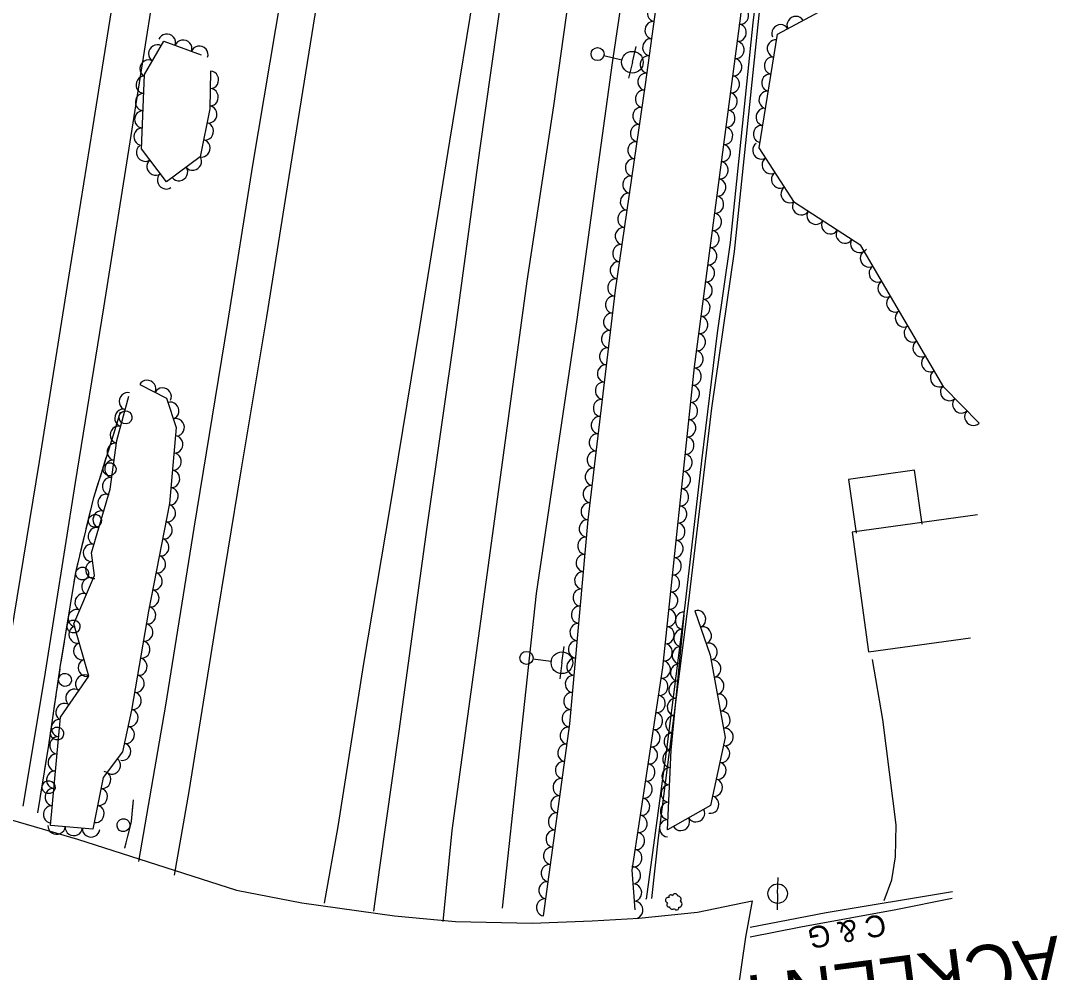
# Model space of a CAD drawing. Extents: x 1722896 to 1754269, y 648279 to 666297.
# Drawn here: x 1725704.7 to 1725943.8, y 659806.2 to 660025.8 of the extents above; entities that cross this region are included whole.
import ezdxf

# ---------------------------------------------------------------- set-up
doc = ezdxf.new("R2010")
doc.units = 0
for name, color, linetype in [('DESIGN - CENTERLINE - Proposed', 7, 'Continuous'), ('DESIGN - CENTERLINE - Proposed Text', 7, 'Continuous'), ('DESIGN - SCRATCH - User 1', 7, 'Continuous'), ('DESIGN - SHEET - Linework', 7, 'Continuous'), ('SURVEY - CENTERLINE - Preliminary Text', 7, 'Continuous'), ('SURVEY - DTM - Breaklines', 7, 'Continuous'), ('SURVEY - VEGETATION - Features with Text', 7, 'Continuous')]:
    doc.layers.add(name, color=color, linetype=linetype)

msp = doc.modelspace()

# ---------------------------------------------------------------- linework, layer by layer
at = {"layer": 'DESIGN - CENTERLINE - Proposed'}
for points in [[(1725873.4, 659822.69), (1725871.84, 659814.34), (1725866.25, 659775.49), (1725864.61, 659769.04), (1725840.89, 659767.23), (1725811.36, 659766.56), (1725786.34, 659767.74), (1725753.72, 659772.97), (1725732.26, 659777.9), (1725704.65, 659786.55), (1725666.54, 659799.64), (1725616.61, 659815.21), (1725586.06, 659824.9), (1725587.44, 659831.41), (1725593.62, 659870.36), (1725595.34, 659877.02)], [(1725595.34, 659877.02), (1725643.57, 659860.37), (1725679.06, 659848.24), (1725717.8, 659836.93), (1725754.49, 659825.18), (1725769.53, 659822.22), (1725790.91, 659819.19), (1725804.99, 659817.94), (1725822.68, 659817.55), (1725836.52, 659818.1), (1725847.26, 659818.67), (1725860.81, 659820.07), (1725873.4, 659822.69)]]:
    msp.add_lwpolyline(points, dxfattribs=at)
at = {"layer": 'DESIGN - CENTERLINE - Proposed Text'}
for points in [[(1725912.63, 659909.61), (1725910.86, 659922.09), (1725895.6, 659919.92), (1725897.37, 659907.52)], [(1725925.35, 659911.76), (1725896.43, 659907.77), (1725900.26, 659880.11), (1725923.73, 659883.35)]]:
    msp.add_lwpolyline(points, dxfattribs=at)
at = {"layer": 'DESIGN - SCRATCH - User 1'}
for points in [[(1725917.81, 660330.98), (1725913.82, 660302.94), (1725909.26, 660270.56), (1725906.54, 660252.79), (1725903.03, 660227.26), (1725899.57, 660202.92), (1725895.84, 660177.26), (1725892.3, 660151.6), (1725881.39, 660076.58), (1725877.4, 660050.54), (1725874.63, 660024.09), (1725869.22, 659972.54), (1725864.03, 659936.34), (1725858.72, 659891.93), (1725851.7, 659837.21), (1725850.18, 659823.2)], [(1725916.06, 660324.54), (1725912.95, 660299.79), (1725906.06, 660253.9), (1725900.43, 660215.9), (1725896.78, 660188.35), (1725891.35, 660151.22), (1725885.07, 660109.02), (1725879.68, 660071.71), (1725875.78, 660043.54), (1725873.56, 660025.29), (1725868.35, 659974.6), (1725865.36, 659953.72), (1725861.7, 659924.19), (1725857.84, 659890.83), (1725853.71, 659858.25), (1725848.92, 659823.09), (1725848.94, 659823.25)], [(1725708.67, 659843.01), (1725711.16, 659858.57), (1725713.81, 659876.5), (1725717.4, 659898.46), (1725721.57, 659915.77), (1725726.15, 659930.46), (1725727.68, 659935.51)], [(1725726.77, 659932.49), (1725727.68, 659935.51)], [(1725725.61, 659928.72), (1725726.15, 659930.46), (1725726.3, 659930.96)], [(1725724.91, 659926.47), (1725725.61, 659928.72)], [(1725723.07, 659920.56), (1725724.43, 659924.95)], [(1725721.89, 659916.78), (1725722.59, 659919.03)], [(1725721.27, 659914.52), (1725721.57, 659915.77), (1725721.89, 659916.78)], [(1725719.82, 659908.49), (1725720.9, 659912.96)], [(1725718.89, 659904.65), (1725719.44, 659906.94)], [(1725718.34, 659902.37), (1725718.89, 659904.65)], [(1725717.05, 659896.31), (1725717.4, 659898.46), (1725717.97, 659900.81)], [(1725716.41, 659892.41), (1725716.79, 659894.73)], [(1725716.03, 659890.09), (1725716.41, 659892.41)], [(1725715.03, 659883.97), (1725715.77, 659888.51)], [(1725714.39, 659880.07), (1725714.77, 659882.39)], [(1725714.01, 659877.75), (1725714.39, 659880.07)], [(1725713.09, 659871.62), (1725713.76, 659876.17)], [(1725712.51, 659867.71), (1725712.85, 659870.04)], [(1725712.17, 659865.39), (1725712.51, 659867.71)], [(1725711.26, 659859.26), (1725711.94, 659863.81)], [(1725710.65, 659855.35), (1725711.02, 659857.68)], [(1725710.28, 659853.04), (1725710.65, 659855.35)], [(1725709.29, 659846.91), (1725710.02, 659851.45)], [(1725708.67, 659843.01), (1725709.04, 659845.33)], [(1725730.64, 659845.97), (1725730.13, 659841.02), (1725728.63, 659834.81)], [(1725730.64, 659845.97), (1725730.4, 659843.63)], [(1725730.24, 659842.04), (1725730.13, 659841.02), (1725729.29, 659837.54)], [(1725728.91, 659835.99), (1725728.63, 659834.81)]]:
    msp.add_lwpolyline(points, dxfattribs=at)
for centre, start, end in [((1725728.86, 659934.24), 276.4074, 276.3976), ((1725725.18, 659922.28), 275.9651, 275.9553), ((1725721.81, 659910.35), 279.6905, 279.6807), ((1725718.88, 659898.2), 279.6905, 279.6807), ((1725716.88, 659885.98), 283.9779, 283.9681), ((1725714.9, 659873.66), 284.8665, 284.8567), ((1725713.08, 659861.29), 284.8665, 284.8567), ((1725711.13, 659848.92), 284.1501, 284.1402), ((1725728.38, 659840.15), 99.6403, 99.6304)]:
    msp.add_arc(centre, 1.5, start, end, dxfattribs=at)
at = {"layer": 'SURVEY - CENTERLINE - Preliminary Text'}
for points in [[(1725855.76, 660319.02), (1725851.95, 660293.22), (1725846.98, 660265.99), (1725840.38, 660225.19), (1725833.79, 660183.22), (1725826.35, 660135.94), (1725821.16, 660105.19), (1725816.43, 660076.41), (1725809.83, 660036.05), (1725803.6, 659997.96), (1725796.66, 659955.02), (1725789.84, 659913.42), (1725783.78, 659877.48), (1725777.8, 659839.82), (1725774.69, 659822.14)], [(1725855.76, 660319.02), (1725852.16, 660290.86), (1725845.53, 660245.16), (1725840.31, 660209.08), (1725833.92, 660162.02), (1725828.35, 660122.44), (1725822.52, 660080.86), (1725817.24, 660043.64), (1725810.5, 659995.81), (1725805.03, 659955.63), (1725798.38, 659908.88), (1725791.87, 659861.85), (1725787.43, 659830.37), (1725786.09, 659820.32)], [(1725883.17, 660311.92), (1725876.15, 660261.85), (1725870.51, 660222.06), (1725863.85, 660175.12), (1725856.85, 660123.94), (1725849.6, 660072.81), (1725841.08, 660016.08), (1725832.95, 659956.79), (1725823.58, 659893.63), (1725815.74, 659820.99)], [(1725869.72, 660308.32), (1725864.97, 660274.1), (1725858.45, 660229.12), (1725852.79, 660189.63), (1725846.2, 660140.6), (1725840.11, 660096.79), (1725833.93, 660051.71), (1725827.59, 660006.09), (1725821.44, 659965.67), (1725814.68, 659915.91), (1725809.29, 659876.56), (1725804.12, 659838.94), (1725802.03, 659817.94)], [(1725816.17, 660296.26), (1725811.8, 660269.23), (1725805.34, 660227.23), (1725798.96, 660189.71), (1725791.91, 660148.05), (1725785.38, 660106.53), (1725778.75, 660066.1), (1725773.23, 660031.54), (1725766.5, 659989.84), (1725761.4, 659957.43), (1725755.47, 659921.9), (1725749.46, 659885.29), (1725743.47, 659847.94), (1725740.11, 659828.64)], [(1725807.44, 660293.84), (1725801.02, 660253.11), (1725795.27, 660218.3), (1725790.34, 660189.78), (1725784.48, 660151.72), (1725777.15, 660107.45), (1725770.73, 660068.93), (1725764.79, 660031.84), (1725758.19, 659992.41), (1725752.39, 659956.16), (1725744.64, 659908.67), (1725738.05, 659867.82), (1725731.88, 659831.76)], [(1725776.29, 660285.77), (1725772.32, 660261.45), (1725766.32, 660226.39), (1725763.01, 660202.83), (1725757.33, 660167.98), (1725751.12, 660128.47), (1725745.35, 660093.04), (1725735.56, 660033.92), (1725729.85, 659997.82), (1725723.75, 659959.51), (1725717.25, 659919.23), (1725710.12, 659874.02), (1725705.15, 659844.5)], [(1725767.06, 660282.88), (1725759.7, 660236.17), (1725752.81, 660195.05), (1725746.43, 660155.05), (1725739.28, 660111.26), (1725733.4, 660075.3), (1725727.48, 660040.2), (1725721.24, 660001.04), (1725715.69, 659966.6), (1725708.94, 659924.09), (1725702.3, 659883.66), (1725696.01, 659845.11)], [(1725903.83, 659822.8), (1725905.65, 659827.51), (1725906.49, 659832.81), (1725906.64, 659840.22), (1725903.5, 659864.5), (1725901.14, 659878.4)], [(1725919.59, 659824.74), (1725890.5, 659819.92), (1725872.97, 659816.57)], [(1725919.56, 659823.24), (1725906.53, 659820.63), (1725884.6, 659816.58), (1725872.96, 659814.34)]]:
    msp.add_lwpolyline(points, dxfattribs=at)
at = {"layer": 'SURVEY - DTM - Breaklines'}
for p, q in [((1725845.77, 660016.18), (1725846.62, 660019.83)), ((1725839.2, 660017.72), (1725843.33, 660016.75)), ((1725845.77, 660016.18), (1725844.91, 660012.53)), ((1725829.53, 659877.63), (1725830.03, 659881.34)), ((1725822.84, 659878.54), (1725827.05, 659877.97)), ((1725829.53, 659877.63), (1725829.02, 659873.91)), ((1725879.28, 659824.35), (1725879.42, 659828.1)), ((1725879.28, 659824.35), (1725879.14, 659820.61))]:
    msp.add_line(p, q, dxfattribs=at)
for centre, radius in [((1725837.74, 660018.06), 1.5), ((1725845.77, 660016.18), 2.5), ((1725821.35, 659878.75), 1.5), ((1725829.53, 659877.63), 2.5), ((1725879.28, 659824.35), 2.25)]:
    msp.add_circle(centre, radius, dxfattribs=at)
at = {"layer": 'SURVEY - VEGETATION - Features with Text'}
for points in [[(1725825.28, 659819.19), (1725831.34, 659863.56), (1725835.57, 659910.58), (1725841.87, 659963.61), (1725848.83, 660011.07), (1725857.49, 660074.09), (1725864.62, 660127.73), (1725869.81, 660151.67), (1725882.09, 660154.08)], [(1725885.41, 660151.89), (1725884.49, 660127.07), (1725880.43, 660091.48), (1725876.39, 660073.11), (1725873.77, 660058.41), (1725870.7, 660026.93), (1725860.01, 659945.89), (1725852.75, 659876.56), (1725845.68, 659829.76), (1725846.32, 659820.58)], [(1725925.75, 659932.89), (1725917.6, 659941.2), (1725898.5, 659973.89), (1725883.16, 659983.83), (1725875.03, 659996.41), (1725879.28, 660022.64), (1725900.43, 660034.09), (1725934.36, 660039.98)], [(1725748.5, 660014.12), (1725748.33, 660005.43), (1725746.09, 659994.39), (1725738.35, 659988.58), (1725732.57, 659996.21), (1725733.27, 660013.37), (1725737.72, 660021.06), (1725746.29, 660017.9)], [(1725732.13, 659941.84), (1725738.29, 659938.7), (1725740.57, 659931.92), (1725738.98, 659914.39), (1725734.14, 659889.56), (1725730.25, 659866.66), (1725728.18, 659857.03), (1725723.68, 659851.11), (1725721.36, 659839.25), (1725711.57, 659840.04), (1725713.84, 659865.03), (1725720.39, 659874.53), (1725716.98, 659886.62), (1725721.72, 659897.79), (1725720.99, 659902.96), (1725725.3, 659917.71), (1725726.88, 659928.94), (1725729.6, 659939.12)], [(1725860.14, 659889.61), (1725863.73, 659879.35), (1725867.16, 659860.41), (1725863.79, 659844.69), (1725853.91, 659839.04), (1725854.75, 659857.47), (1725857.71, 659888.57)]]:
    msp.add_lwpolyline(points, dxfattribs=at)
msp.add_circle((1725855.4, 659822.45), 0.022, dxfattribs=at)
for centre, radius, start, end in [((1725854.63, 659823.64), 0.433, 30.2563, 209.002), ((1725855.61, 659823.69), 0.631, 8.1402, 164.9291), ((1725856.3, 659823.07), 0.719, 317.1929, 94.7171), ((1725854.04, 659822.84), 0.629, 70.277, 263.6967), ((1725854.16, 659821.77), 0.479, 112.8957, 290.2148), ((1725854.99, 659821.42), 0.679, 188.1827, 315.0284), ((1725855.97, 659821.1), 0.527, 198.3416, 13.3419), ((1725856.51, 659821.94), 0.714, 268.0887, 63.9272)]:
    msp.add_arc(centre, radius, start, end, dxfattribs=at)
for centre, major_axis in [((1725851.1, 660027.55), (0.27, 1.98)), ((1725870.7, 660026.96), (-0.19, -1.99)), ((1725883.4, 660024.87), (1.76, 0.95)), ((1725850.55, 660023.59), (0.27, 1.98)), ((1725870.18, 660022.99), (-0.26, -1.98)), ((1725879.88, 660022.96), (1.76, 0.95)), ((1725738.43, 660020.8), (1.88, -0.69)), ((1725736.09, 660018.25), (1, 1.73)), ((1725742.18, 660019.42), (1.88, -0.69)), ((1725745.93, 660018.03), (1.88, -0.69)), ((1725850.01, 660019.63), (0.27, 1.98)), ((1725869.66, 660019.03), (-0.26, -1.98)), ((1725878.75, 660019.36), (0.32, 1.97)), ((1725849.46, 660015.66), (0.27, 1.98)), ((1725878.11, 660015.41), (0.32, 1.97)), ((1725734.09, 660014.78), (1, 1.73)), ((1725869.14, 660015.06), (-0.26, -1.98)), ((1725733.18, 660011.01), (0.08, 2)), ((1725748.46, 660012.12), (-0.04, -2)), ((1725848.92, 660011.7), (0.27, 1.98)), ((1725868.61, 660011.1), (-0.26, -1.98)), ((1725877.47, 660011.46), (0.32, 1.97)), ((1725748.38, 660008.12), (-0.04, -2)), ((1725733.01, 660007.01), (0.08, 2)), ((1725848.34, 660007.74), (0.29, 1.98)), ((1725868.09, 660007.13), (-0.26, -1.98)), ((1725876.83, 660007.52), (0.32, 1.97)), ((1725748.07, 660004.14), (-0.4, -1.96)), ((1725847.76, 660003.79), (0.29, 1.98)), ((1725876.19, 660003.57), (0.32, 1.97)), ((1725732.85, 660003.01), (0.08, 2)), ((1725867.57, 660003.17), (-0.26, -1.98)), ((1725732.69, 659999.01), (0.08, 2)), ((1725747.27, 660000.22), (-0.4, -1.96)), ((1725847.18, 659999.83), (0.29, 1.98)), ((1725867.04, 659999.2), (-0.26, -1.98)), ((1725875.55, 659999.62), (0.32, 1.97)), ((1725746.48, 659996.3), (-0.4, -1.96)), ((1725733.29, 659995.26), (-1.21, 1.59)), ((1725846.6, 659995.87), (0.29, 1.98)), ((1725866.52, 659995.24), (-0.26, -1.98)), ((1725875.44, 659995.78), (-1.09, 1.68)), ((1725735.71, 659992.07), (-1.21, 1.59)), ((1725744.45, 659993.16), (-1.6, -1.2)), ((1725846.02, 659991.91), (0.29, 1.98)), ((1725877.61, 659992.42), (-1.09, 1.68)), ((1725741.25, 659990.76), (-1.6, -1.2)), ((1725866, 659991.27), (-0.26, -1.98)), ((1725738.13, 659988.88), (-1.21, 1.59)), ((1725845.44, 659987.95), (0.29, 1.98)), ((1725865.47, 659987.3), (-0.26, -1.98)), ((1725879.78, 659989.06), (-1.09, 1.68)), ((1725881.95, 659985.7), (-1.09, 1.68)), ((1725844.86, 659984), (0.29, 1.98)), ((1725864.95, 659983.34), (-0.26, -1.98)), ((1725884.64, 659982.86), (-1.68, 1.09)), ((1725844.28, 659980.04), (0.29, 1.98)), ((1725888, 659980.69), (-1.68, 1.09)), ((1725864.43, 659979.37), (-0.26, -1.98)), ((1725891.36, 659978.51), (-1.68, 1.09)), ((1725843.7, 659976.08), (0.29, 1.98)), ((1725863.9, 659975.41), (-0.26, -1.98)), ((1725894.71, 659976.34), (-1.68, 1.09)), ((1725843.12, 659972.12), (0.29, 1.98)), ((1725898.07, 659974.16), (-1.68, 1.09)), ((1725863.38, 659971.44), (-0.26, -1.98)), ((1725900.26, 659970.87), (-1.01, 1.73)), ((1725842.54, 659968.17), (0.29, 1.98)), ((1725862.86, 659967.48), (-0.26, -1.98)), ((1725902.28, 659967.42), (-1.01, 1.73)), ((1725841.96, 659964.21), (0.29, 1.98)), ((1725862.33, 659963.51), (-0.26, -1.98)), ((1725904.3, 659963.96), (-1.01, 1.73)), ((1725841.47, 659960.24), (0.24, 1.99)), ((1725861.81, 659959.54), (-0.26, -1.98)), ((1725906.32, 659960.51), (-1.01, 1.73)), ((1725841, 659956.27), (0.24, 1.99)), ((1725861.29, 659955.58), (-0.26, -1.98)), ((1725908.33, 659957.06), (-1.01, 1.73)), ((1725910.35, 659953.6), (-1.01, 1.73)), ((1725840.53, 659952.29), (0.24, 1.99)), ((1725860.76, 659951.61), (-0.26, -1.98)), ((1725840.06, 659948.32), (0.24, 1.99)), ((1725912.37, 659950.15), (-1.01, 1.73)), ((1725860.24, 659947.65), (-0.26, -1.98)), ((1725914.39, 659946.7), (-1.01, 1.73)), ((1725839.58, 659944.35), (0.24, 1.99)), ((1725859.78, 659943.68), (-0.21, -1.99)), ((1725916.41, 659943.24), (-1.01, 1.73)), ((1725733.91, 659940.93), (1.78, -0.91)), ((1725737.47, 659939.12), (1.78, -0.91)), ((1725839.11, 659940.38), (0.24, 1.99)), ((1725859.36, 659939.7), (-0.21, -1.99)), ((1725918.75, 659940.03), (-1.4, 1.43)), ((1725729.29, 659937.98), (0.52, 1.93)), ((1725838.64, 659936.41), (0.24, 1.99)), ((1725921.55, 659937.18), (-1.4, 1.43)), ((1725728.26, 659934.11), (0.52, 1.93)), ((1725739.27, 659935.78), (0.64, -1.9)), ((1725858.94, 659935.72), (-0.21, -1.99)), ((1725740.54, 659931.99), (0.64, -1.9)), ((1725838.17, 659932.43), (0.24, 1.99)), ((1725858.53, 659931.74), (-0.21, -1.99)), ((1725924.35, 659934.32), (-1.4, 1.43)), ((1725727.23, 659930.25), (0.52, 1.93)), ((1725740.21, 659928.01), (-0.18, -1.99)), ((1725837.7, 659928.46), (0.24, 1.99)), ((1725858.11, 659927.76), (-0.21, -1.99)), ((1725726.51, 659926.32), (0.28, 1.98)), ((1725837.22, 659924.49), (0.24, 1.99)), ((1725725.96, 659922.36), (0.28, 1.98)), ((1725739.85, 659924.02), (-0.18, -1.99)), ((1725857.69, 659923.78), (-0.21, -1.99)), ((1725739.49, 659920.04), (-0.18, -1.99)), ((1725836.75, 659920.52), (0.24, 1.99)), ((1725857.28, 659919.81), (-0.21, -1.99)), ((1725725.4, 659918.4), (0.28, 1.98)), ((1725739.13, 659916.06), (-0.18, -1.99)), ((1725836.28, 659916.55), (0.24, 1.99)), ((1725856.86, 659915.83), (-0.21, -1.99)), ((1725724.38, 659914.54), (0.56, 1.92)), ((1725835.81, 659912.57), (0.24, 1.99)), ((1725723.25, 659910.7), (0.56, 1.92)), ((1725738.53, 659912.11), (-0.38, -1.96)), ((1725856.44, 659911.85), (-0.21, -1.99)), ((1725737.77, 659908.18), (-0.38, -1.96)), ((1725835.39, 659908.6), (0.18, 1.99)), ((1725856.03, 659907.87), (-0.21, -1.99)), ((1725722.13, 659906.86), (0.56, 1.92)), ((1725721.01, 659903.02), (0.56, 1.92)), ((1725737, 659904.25), (-0.38, -1.96)), ((1725835.03, 659904.61), (0.18, 1.99)), ((1725855.61, 659903.89), (-0.21, -1.99)), ((1725834.68, 659900.63), (0.18, 1.99)), ((1725721.54, 659899.06), (-0.28, 1.98)), ((1725736.24, 659900.33), (-0.38, -1.96)), ((1725855.19, 659899.91), (-0.21, -1.99)), ((1725735.47, 659896.4), (-0.38, -1.96)), ((1725834.32, 659896.64), (0.18, 1.99)), ((1725854.78, 659895.94), (-0.21, -1.99)), ((1725720.66, 659895.29), (0.78, 1.84)), ((1725719.09, 659891.61), (0.78, 1.84)), ((1725734.71, 659892.48), (-0.38, -1.96)), ((1725833.96, 659892.66), (0.18, 1.99)), ((1725854.36, 659891.96), (-0.21, -1.99)), ((1725833.6, 659888.68), (0.18, 1.99)), ((1725717.53, 659887.93), (0.78, 1.84)), ((1725733.96, 659888.55), (-0.33, -1.97)), ((1725853.95, 659887.98), (-0.21, -1.99)), ((1725857.58, 659887.3), (0.19, 1.99)), ((1725860.8, 659887.72), (0.66, -1.89)), ((1725717.68, 659884.13), (-0.54, 1.92)), ((1725733.29, 659884.6), (-0.33, -1.97)), ((1725833.24, 659884.69), (0.18, 1.99)), ((1725853.53, 659884), (-0.21, -1.99)), ((1725862.12, 659883.94), (0.66, -1.89)), ((1725857.21, 659883.32), (0.19, 1.99)), ((1725718.77, 659880.29), (-0.54, 1.92)), ((1725732.63, 659880.66), (-0.33, -1.97)), ((1725832.88, 659880.71), (0.18, 1.99)), ((1725853.11, 659880.02), (-0.21, -1.99)), ((1725856.83, 659879.34), (0.19, 1.99)), ((1725863.45, 659880.17), (0.66, -1.89)), ((1725731.96, 659876.71), (-0.33, -1.97)), ((1725832.53, 659876.72), (0.18, 1.99)), ((1725719.86, 659876.44), (-0.54, 1.92)), ((1725852.67, 659876.05), (-0.3, -1.98)), ((1725856.45, 659875.36), (0.19, 1.99)), ((1725864.29, 659876.27), (0.36, -1.97)), ((1725719.25, 659872.87), (1.14, 1.65)), ((1725731.29, 659872.77), (-0.33, -1.97)), ((1725832.17, 659872.74), (0.18, 1.99)), ((1725852.08, 659872.09), (-0.3, -1.98)), ((1725865, 659872.33), (0.36, -1.97)), ((1725716.98, 659869.57), (1.14, 1.65)), ((1725856.07, 659871.38), (0.19, 1.99)), ((1725730.62, 659868.83), (-0.33, -1.97)), ((1725831.81, 659868.76), (0.18, 1.99)), ((1725851.48, 659868.14), (-0.3, -1.98)), ((1725855.7, 659867.39), (0.19, 1.99)), ((1725865.71, 659868.39), (0.36, -1.97)), ((1725714.71, 659866.28), (1.14, 1.65)), ((1725729.87, 659864.9), (-0.42, -1.96)), ((1725831.45, 659864.77), (0.18, 1.99)), ((1725713.62, 659862.56), (0.18, 1.99)), ((1725850.88, 659864.18), (-0.3, -1.98)), ((1725855.32, 659863.41), (0.19, 1.99)), ((1725866.43, 659864.46), (0.36, -1.97)), ((1725729.03, 659860.99), (-0.42, -1.96)), ((1725830.97, 659860.8), (0.27, 1.98)), ((1725850.28, 659860.23), (-0.3, -1.98)), ((1725867.14, 659860.52), (0.36, -1.97)), ((1725713.26, 659858.58), (0.18, 1.99)), ((1725854.94, 659859.43), (0.19, 1.99)), ((1725728.19, 659857.08), (-0.42, -1.96)), ((1725830.43, 659856.84), (0.27, 1.98)), ((1725849.69, 659856.27), (-0.3, -1.98)), ((1725854.66, 659855.44), (0.09, 2)), ((1725866.34, 659856.61), (-0.42, -1.96)), ((1725712.9, 659854.59), (0.18, 1.99)), ((1725725.79, 659853.88), (-1.21, -1.59)), ((1725829.88, 659852.88), (0.27, 1.98)), ((1725712.53, 659850.61), (0.18, 1.99)), ((1725723.58, 659850.6), (-0.38, -1.96)), ((1725849.09, 659852.32), (-0.3, -1.98)), ((1725854.48, 659851.44), (0.09, 2)), ((1725865.51, 659852.7), (-0.42, -1.96)), ((1725829.34, 659848.91), (0.27, 1.98)), ((1725848.49, 659848.36), (-0.3, -1.98)), ((1725864.67, 659848.79), (-0.42, -1.96)), ((1725712.17, 659846.63), (0.18, 1.99)), ((1725722.81, 659846.68), (-0.38, -1.96)), ((1725854.29, 659847.45), (0.09, 2)), ((1725828.8, 659844.95), (0.27, 1.98)), ((1725847.89, 659844.41), (-0.3, -1.98)), ((1725854.11, 659843.45), (0.09, 2)), ((1725863.83, 659844.88), (-0.42, -1.96)), ((1725711.81, 659842.64), (0.18, 1.99)), ((1725722.04, 659842.75), (-0.38, -1.96)), ((1725828.26, 659840.99), (0.27, 1.98)), ((1725860.49, 659842.8), (-1.74, -0.99)), ((1725847.3, 659840.45), (-0.3, -1.98)), ((1725853.93, 659839.46), (0.09, 2)), ((1725857.01, 659840.81), (-1.74, -0.99)), ((1725712.96, 659839.93), (-1.99, 0.16)), ((1725716.94, 659839.6), (-1.99, 0.16)), ((1725720.93, 659839.28), (-1.99, 0.16)), ((1725827.72, 659837.02), (0.27, 1.98)), ((1725846.7, 659836.5), (-0.3, -1.98)), ((1725827.17, 659833.06), (0.27, 1.98)), ((1725846.1, 659832.54), (-0.3, -1.98)), ((1725826.63, 659829.1), (0.27, 1.98)), ((1725845.76, 659828.58), (0.14, -2)), ((1725826.09, 659825.13), (0.27, 1.98)), ((1725846.04, 659824.59), (0.14, -2)), ((1725825.55, 659821.17), (0.27, 1.98)), ((1725846.32, 659820.6), (0.14, -2))]:
    msp.add_ellipse(centre, major_axis=major_axis, ratio=0.940188, start_param=0, end_param=3.141593, dxfattribs=at)

# ---------------------------------------------------------------- texts
at = {"layer": 'DESIGN - SCRATCH - User 1'}
msp.add_text('C & G', height=5, rotation=190.3594, dxfattribs=at).set_placement((1725903.76, 659819.72))
at = {"layer": 'DESIGN - SHEET - Linework'}
msp.add_text('ACKLEN PARK DR.', height=12, rotation=187.4105, dxfattribs=at).set_placement((1725943.8, 659814.67))

doc.saveas('drawing.dxf')
